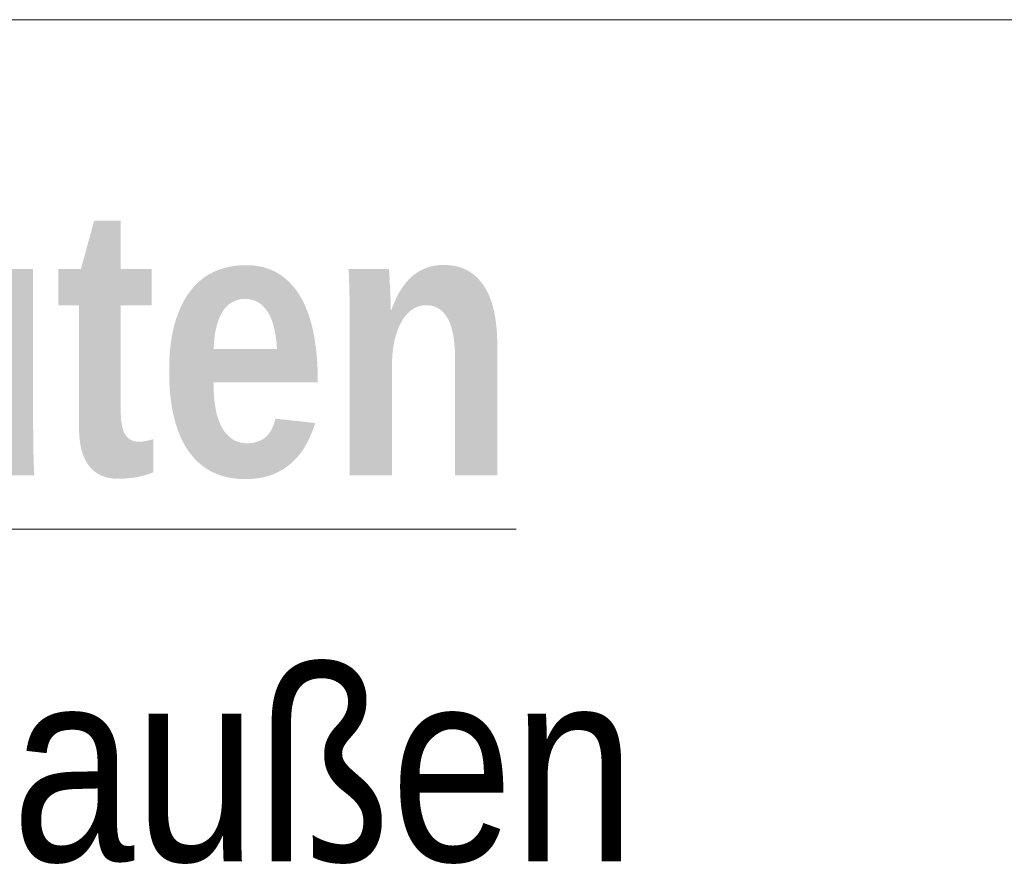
# Model space of a CAD drawing. Header units: metres. Extents: x -89 to 754, y -195 to 69.
# Tile 325 of 327: x 745.232 to 745.874, y -189.213 to -188.661. Entities that reach past the tile are written whole.
import ezdxf

# ---------------------------------------------------------------- set-up
doc = ezdxf.new("R2010")
doc.units = ezdxf.units.M
doc.header["$MEASUREMENT"] = 0
doc.layers.add('00 Linien_Kreise_Splines', color=7, linetype='Continuous')
doc.layers.add('Neubau_90 Allgemein Beschriftung', color=7, linetype='Continuous')
doc.styles.add('ERSTELLTER_STIL_2', font='ARIALN.TTF')
doc.styles.add('ERSTELLTER_STIL_3', font='ARIALN.TTF')

msp = doc.modelspace()

# ---------------------------------------------------------------- linework, layer by layer
at = {"layer": '00 Linien_Kreise_Splines', "color": 7, "linetype": 'Continuous', "lineweight": 13}
msp.add_line((752.91605, -188.66101), (743.66605, -188.66101), dxfattribs=at)

# ---------------------------------------------------------------- texts
at = {"layer": 'Neubau_90 Allgemein Beschriftung', "color": 7, "linetype": 'Continuous', "lineweight": 13}
for s, insert, char_height, attachment_point, style in [('\\A1;{\\pql;\\fArial Narrow|b1|i0|c0|p0;\\L\\W1.000000;\\LWandaufbau\\fArial Narrow|b1|i0|c0|p0;\\W1.000000;ten}', (744.0525, -188.78276), 0.175, 1, 'ERSTELLTER_STIL_2'), ('\\A1;{\\pql;\\fArial Narrow|b0|i0|c0|p0;\\W1.000000;außen}', (745.22738, -189.21087), 0.125, 7, 'ERSTELLTER_STIL_3')]:
    msp.add_mtext(s, dxfattribs=dict(at, insert=insert, char_height=char_height, attachment_point=attachment_point, style=style))

doc.saveas('drawing.dxf')
